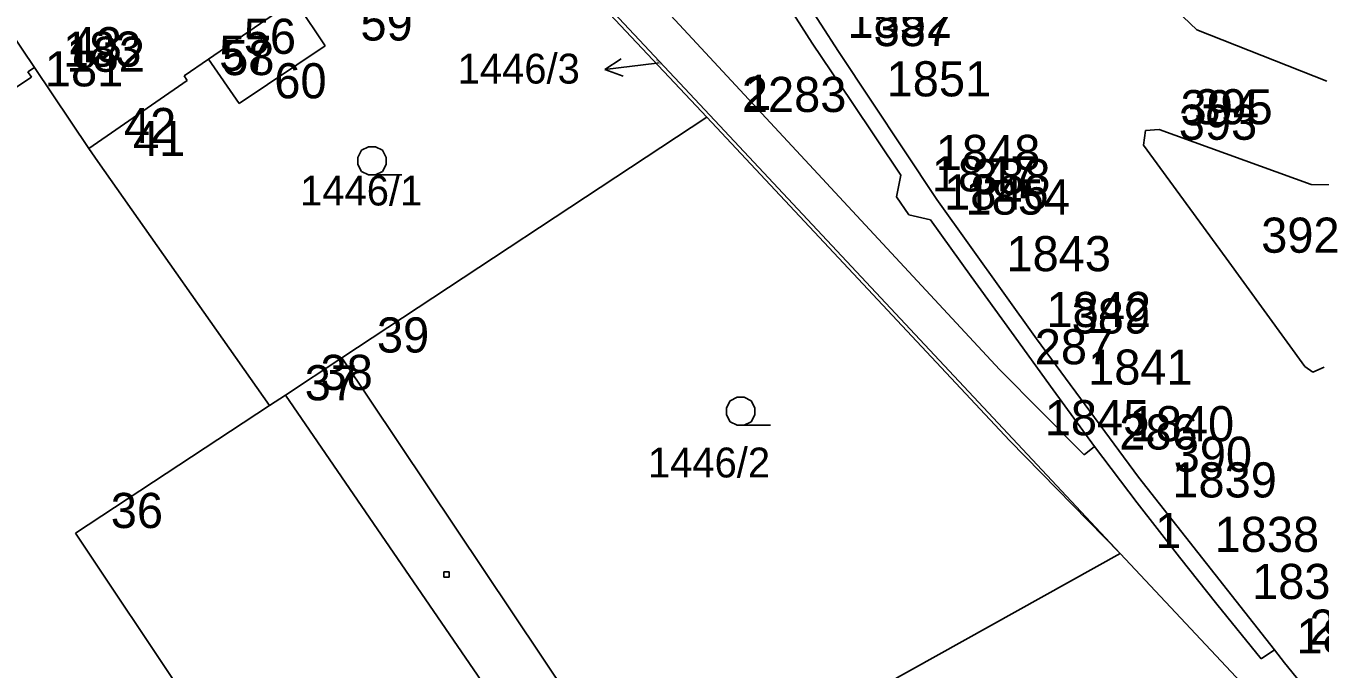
# Model space of a CAD drawing. Extents: x -822293 to -820259, y -1071573 to -1068794.
# Drawn here: x -821441.2 to -821367.5, y -1070340.8 to -1070304.2 of the extents above; entities that cross this region are included whole.
import ezdxf

# ---------------------------------------------------------------- set-up
doc = ezdxf.new("R2010")
doc.units = 0
for name, color, linetype in [('Vrstva 10', 7, 'Continuous'), ('Vrstva 11', 7, 'Continuous'), ('Vrstva 2', 7, 'Continuous'), ('Vrstva 3', 7, 'Continuous'), ('Vrstva 4', 7, 'Continuous'), ('Vrstva 5', 7, 'Continuous'), ('Vrstva 7', 7, 'Continuous'), ('Vrstva 8', 7, 'Continuous'), ('Vrstva 9', 7, 'Continuous')]:
    doc.layers.add(name, color=color, linetype=linetype)

# ---------------------------------------------------------------- blocks, each defined once
blk = doc.blocks.new('Z304')
at = {"layer": 'Vrstva 2'}
for p, q in [((-60, 60), (-20, 80)), ((-20, 80), (20, 80)), ((20, 80), (60, 60)), ((-80, 20), (-60, 60)), ((-80, -20), (-80, 20)), ((60, 60), (80, 20)), ((80, 20), (80, -20)), ((-60, -60), (-80, -20)), ((-20, -80), (-60, -60)), ((60, -60), (20, -80)), ((80, -20), (60, -60)), ((20, -80), (-20, -80)), ((20, -80), (170, -80))]:
    blk.add_line(p, q, dxfattribs=at)
blk = doc.blocks.new('Z61')
at = {"layer": 'Vrstva 2'}
for p, q in [((0, 300), (-50, 200)), ((0, 0), (0, 300)), ((0, 300), (50, 200))]:
    blk.add_line(p, q, dxfattribs=at)
blk = doc.blocks.new('Z402')
at = {"layer": 'Vrstva 2'}
for p, q in [((-10, 10), (20, 10)), ((-10, -20), (-10, 10)), ((20, 10), (20, -20)), ((20, -20), (-10, -20))]:
    blk.add_line(p, q, dxfattribs=at)

msp = doc.modelspace()

# ---------------------------------------------------------------- linework, layer by layer
at = {"layer": 'Vrstva 2'}
for p, q in [((-821413.5, -1070297.27), (-821402.28, -1070309.25)), ((-821409.96, -1070301.37), (-821402.46, -1070309.37)), ((-821425.76, -1070302.95), (-821424.17, -1070305.3)), ((-821424.17, -1070305.3), (-821429.07, -1070308.59)), ((-821430.81, -1070306.06), (-821432.21, -1070307.02)), ((-821429.07, -1070308.59), (-821430.81, -1070306.06)), ((-821440.72, -1070306.54), (-821441.1, -1070306.79)), ((-821441.1, -1070306.79), (-821440.9, -1070307.08)), ((-821437.63, -1070311.14), (-821440.72, -1070306.54)), ((-821440.9, -1070307.08), (-821442.13, -1070307.91)), ((-821432.04, -1070307.27), (-821437.63, -1070311.14)), ((-821432.21, -1070307.02), (-821432.04, -1070307.27)), ((-821423.23, -1070323.06), (-821402.46, -1070309.37)), ((-821402.46, -1070309.37), (-821385.22, -1070327.77)), ((-821402.28, -1070309.25), (-821378.93, -1070334.19)), ((-821437.11, -1070311.88), (-821437.63, -1070311.14)), ((-821427.34, -1070325.78), (-821437.11, -1070311.88)), ((-821426.44, -1070325.19), (-821423.23, -1070323.06)), ((-821423.23, -1070323.06), (-821408.63, -1070344.87)), ((-821427.34, -1070325.78), (-821426.44, -1070325.19)), ((-821438.38, -1070333.05), (-821427.34, -1070325.78)), ((-821385.22, -1070327.77), (-821378.93, -1070334.19)), ((-821423.97, -1070354.65), (-821438.38, -1070333.05)), ((-821378.93, -1070334.19), (-821402.42, -1070347.28)), ((-821378.93, -1070334.19), (-821358.08, -1070356.41))]:
    msp.add_line(p, q, dxfattribs=at)
at = {"layer": 'Vrstva 3'}
for p, q in [((-821402.11, -1070294.58), (-821394.96, -1070305.62)), ((-821374.57, -1070304.4), (-821381.51, -1070297.69)), ((-821406.69, -1070301.2), (-821385.79, -1070323.73)), ((-821396.45, -1070305.15), (-821398.61, -1070301.8)), ((-821425.93, -1070302.7), (-821430.81, -1070306.06)), ((-821442.92, -1070303.28), (-821440.72, -1070306.54)), ((-821367.16, -1070307.31), (-821374.57, -1070304.4)), ((-821396.45, -1070305.15), (-821394.22, -1070308.48)), ((-821394.96, -1070305.62), (-821389.36, -1070314.05)), ((-821394.22, -1070308.48), (-821391.42, -1070312.67)), ((-821377.49, -1070310.12), (-821377.59, -1070310.95)), ((-821376.71, -1070310.07), (-821377.49, -1070310.12)), ((-821368.06, -1070313.2), (-821376.71, -1070310.07)), ((-821377.59, -1070310.95), (-821372.9, -1070317.38)), ((-821391.42, -1070312.67), (-821391.65, -1070313.89)), ((-821361.82, -1070313.32), (-821368.06, -1070313.2)), ((-821391.65, -1070313.89), (-821390.95, -1070314.92)), ((-821389.36, -1070314.05), (-821383.69, -1070321.98)), ((-821390.95, -1070314.92), (-821389.73, -1070315.21)), ((-821389.73, -1070315.21), (-821387.4, -1070318.43)), ((-821372.9, -1070317.38), (-821368.41, -1070323.55)), ((-821387.4, -1070318.43), (-821385.12, -1070321.61)), ((-821385.12, -1070321.61), (-821382.75, -1070324.89)), ((-821383.69, -1070321.98), (-821377.88, -1070329.85)), ((-821380.98, -1070328.58), (-821385.79, -1070323.73)), ((-821368.41, -1070323.55), (-821367.97, -1070323.87)), ((-821367.97, -1070323.87), (-821367.32, -1070323.59)), ((-821411.5, -1070346.95), (-821426.44, -1070325.19)), ((-821382.75, -1070324.89), (-821380.39, -1070328.11)), ((-821380.39, -1070328.11), (-821380.98, -1070328.58)), ((-821377.96, -1070331.31), (-821380.39, -1070328.11)), ((-821377.88, -1070329.85), (-821370.15, -1070339.69)), ((-821375.55, -1070334.41), (-821377.96, -1070331.31)), ((-821373.42, -1070337.09), (-821375.55, -1070334.41)), ((-821370.9, -1070340.19), (-821373.42, -1070337.09)), ((-821370.15, -1070339.69), (-821370.9, -1070340.19)), ((-821370.15, -1070339.69), (-821369.58, -1070340.42)), ((-821369.58, -1070340.42), (-821365.89, -1070344.9))]:
    msp.add_line(p, q, dxfattribs=at)
at = {"layer": 'Vrstva 4'}
msp.add_line((-821405.21, -1070306.28), (-821405.29, -1070306.29), dxfattribs=at)
at = {"layer": 'Vrstva 8'}
for p, q in [((-821374.57, -1070304.4), (-821374.57, -1070304.4)), ((-821424.17, -1070305.3), (-821424.17, -1070305.3)), ((-821396.45, -1070305.15), (-821396.45, -1070305.15)), ((-821430.81, -1070306.06), (-821430.81, -1070306.06)), ((-821394.96, -1070305.62), (-821394.96, -1070305.62)), ((-821441.1, -1070306.79), (-821441.1, -1070306.79)), ((-821440.72, -1070306.54), (-821440.72, -1070306.54)), ((-821440.9, -1070307.08), (-821440.9, -1070307.08)), ((-821432.21, -1070307.02), (-821432.21, -1070307.02)), ((-821432.04, -1070307.27), (-821432.04, -1070307.27)), ((-821429.07, -1070308.59), (-821429.07, -1070308.59)), ((-821394.22, -1070308.48), (-821394.22, -1070308.48)), ((-821402.46, -1070309.37), (-821402.46, -1070309.37)), ((-821402.28, -1070309.25), (-821402.28, -1070309.25)), ((-821377.49, -1070310.12), (-821377.49, -1070310.12)), ((-821376.71, -1070310.07), (-821376.71, -1070310.07)), ((-821437.63, -1070311.14), (-821437.63, -1070311.14)), ((-821377.59, -1070310.95), (-821377.59, -1070310.95)), ((-821437.11, -1070311.88), (-821437.11, -1070311.88)), ((-821391.42, -1070312.67), (-821391.42, -1070312.67)), ((-821368.06, -1070313.2), (-821368.06, -1070313.2)), ((-821391.65, -1070313.89), (-821391.65, -1070313.89)), ((-821389.36, -1070314.05), (-821389.36, -1070314.05)), ((-821390.95, -1070314.92), (-821390.95, -1070314.92)), ((-821389.73, -1070315.21), (-821389.73, -1070315.21)), ((-821372.9, -1070317.38), (-821372.9, -1070317.38)), ((-821387.4, -1070318.43), (-821387.4, -1070318.43)), ((-821385.12, -1070321.61), (-821385.12, -1070321.61)), ((-821383.69, -1070321.98), (-821383.69, -1070321.98)), ((-821423.23, -1070323.06), (-821423.23, -1070323.06)), ((-821385.79, -1070323.73), (-821385.79, -1070323.73)), ((-821368.41, -1070323.55), (-821368.41, -1070323.55)), ((-821367.97, -1070323.87), (-821367.97, -1070323.87)), ((-821426.44, -1070325.19), (-821426.44, -1070325.19)), ((-821382.75, -1070324.89), (-821382.75, -1070324.89)), ((-821427.34, -1070325.78), (-821427.34, -1070325.78)), ((-821385.22, -1070327.77), (-821385.22, -1070327.77)), ((-821380.39, -1070328.11), (-821380.39, -1070328.11)), ((-821380.98, -1070328.58), (-821380.98, -1070328.58)), ((-821377.88, -1070329.85), (-821377.88, -1070329.85)), ((-821377.96, -1070331.31), (-821377.96, -1070331.31)), ((-821438.38, -1070333.05), (-821438.38, -1070333.05)), ((-821378.93, -1070334.19), (-821378.93, -1070334.19)), ((-821375.55, -1070334.41), (-821375.55, -1070334.41)), ((-821373.42, -1070337.09), (-821373.42, -1070337.09)), ((-821370.15, -1070339.69), (-821370.15, -1070339.69)), ((-821370.9, -1070340.19), (-821370.9, -1070340.19)), ((-821369.58, -1070340.42), (-821369.58, -1070340.42))]:
    msp.add_line(p, q, dxfattribs=at)

# ---------------------------------------------------------------- block references
at = {"layer": 'Vrstva 10', "xscale": 0.01, "yscale": 0.01}
for p in [(-821421.51, -1070311.85), (-821400.53, -1070326.1)]:
    msp.add_blockref('Z304', p, dxfattribs=at)
at = {"layer": 'Vrstva 11', "xscale": 0.01, "yscale": 0.01}
msp.add_blockref('Z402', (-821417.32, -1070335.34), dxfattribs=at)
at = {"layer": 'Vrstva 7', "xscale": 0.01, "yscale": 0.01, "rotation": 97.00000000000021}
msp.add_blockref('Z61', (-821405.29, -1070306.29), dxfattribs=at)

# ---------------------------------------------------------------- texts
at = {"layer": 'Vrstva 5'}
msp.add_text('1446/3', height=0.1, rotation=312, dxfattribs=at).set_placement((-821405.397, -1070306.073))
for s, p in [('1446/1', (-821425.603, -1070314.39)), ('1446/2', (-821405.806, -1070329.87))]:
    msp.add_text(s, height=1.7, dxfattribs=at).set_placement(p)
at = {"layer": 'Vrstva 7'}
msp.add_text('1446/3', height=1.7, dxfattribs=at).set_placement((-821416.636, -1070307.45))
at = {"layer": 'Vrstva 9'}
for s, p in [('59', (-821422.17, -1070305)), ('1852', (-821394.45, -1070304.85)), ('56', (-821428.81, -1070305.76)), ('387', (-821392.96, -1070305.32)), ('183', (-821439.1, -1070306.49)), ('43', (-821438.72, -1070306.24)), ('182', (-821438.9, -1070306.78)), ('57', (-821430.21, -1070306.72)), ('58', (-821430.04, -1070306.97)), ('181', (-821440.13, -1070307.61)), ('60', (-821427.07, -1070308.29)), ('1851', (-821392.22, -1070308.18)), ('2283', (-821400.46, -1070309.07)), ('1', (-821400.28, -1070308.95)), ('394', (-821375.49, -1070309.82)), ('395', (-821374.71, -1070309.77)), ('42', (-821435.63, -1070310.84)), ('393', (-821375.59, -1070310.65)), ('41', (-821435.11, -1070311.58)), ('1848', (-821389.42, -1070312.37)), ('1847', (-821389.65, -1070313.59)), ('388', (-821387.36, -1070313.75)), ('1846', (-821388.95, -1070314.62)), ('1854', (-821387.73, -1070314.91)), ('392', (-821370.9, -1070317.08)), ('1843', (-821385.4, -1070318.13)), ('1842', (-821383.12, -1070321.31)), ('389', (-821381.69, -1070321.68)), ('39', (-821421.23, -1070322.76)), ('287', (-821383.79, -1070323.43)), ('38', (-821424.44, -1070324.89)), ('1841', (-821380.75, -1070324.59)), ('37', (-821425.34, -1070325.48)), ('1845', (-821383.22, -1070327.47)), ('1840', (-821378.39, -1070327.81)), ('286', (-821378.98, -1070328.28)), ('390', (-821375.88, -1070329.55)), ('1839', (-821375.96, -1070331.01)), ('36', (-821436.38, -1070332.75)), ('1', (-821376.93, -1070333.89)), ('1838', (-821373.55, -1070334.11)), ('1837', (-821371.42, -1070336.79)), ('2282', (-821368.15, -1070339.39)), ('1836', (-821368.9, -1070339.89))]:
    msp.add_text(s, height=2, dxfattribs=at).set_placement(p)

doc.saveas('drawing.dxf')
